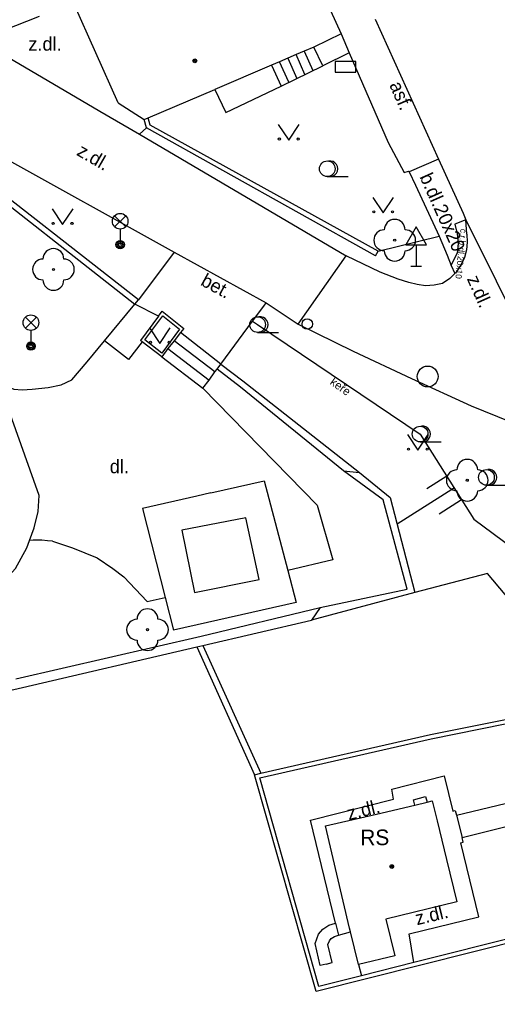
# Model space of a CAD drawing. Extents: x -596229 to -595156, y -1161237 to -1159376.
# Drawn here: x -595354.69 to -595331.77, y -1160440.78 to -1160394.12 of the extents above; entities that cross this region are included whole.
import ezdxf

# ---------------------------------------------------------------- set-up
doc = ezdxf.new("R2010")
doc.units = 0
for name, color, linetype in [('Level 22', 7, 'Continuous'), ('Level 24', 7, 'Continuous'), ('Level 27', 7, 'Continuous'), ('Level 31', 7, 'Continuous'), ('Level 33', 7, 'Continuous'), ('Level 34', 7, 'Continuous'), ('Level 36', 7, 'Continuous'), ('Level 39', 7, 'Continuous'), ('silnoproud - povrch.  znaky a  RIS  skut. velikost', 7, 'Continuous'), ('Specificka linie pasportu komunikaci', 7, 'Continuous'), ('TM - budovy zdene_ betonove - VP', 7, 'Continuous'), ('TM - chodniky - VP', 7, 'Continuous'), ('TM - horni hrana svahu', 7, 'Continuous'), ('TM - komunikace - VP', 7, 'Continuous'), ('TM - plot drateny_ kovovy - VP', 7, 'Continuous'), ('TM - plot dreveny - VP', 7, 'Continuous'), ('TM - plot zivy - VP', 7, 'Continuous'), ('TM - podezdivka plotu - VP', 7, 'Continuous'), ('TM - pomocna konstrukcni linie', 7, 'Continuous'), ('TM - popis objektu', 7, 'Continuous'), ('TM - popis povrchu', 7, 'Continuous'), ('TM - popis zelene', 7, 'Continuous'), ('TM - rozhrani mezi zpev. plochami mezi sebou - VP', 7, 'Continuous'), ('TM - rozhrani ploch obecne - VP', 7, 'Continuous'), ('TM - schody - VP', 7, 'Continuous'), ('TM - srafovani', 7, 'Continuous'), ('TM - zed operna - VP', 7, 'Continuous')]:
    doc.layers.add(name, color=color, linetype=linetype)

msp = doc.modelspace()

# ---------------------------------------------------------------- linework, layer by layer
at = {"layer": 'Level 22'}
for centre in [(-595336.7, -1160404.72), (-595353.06, -1160406.12), (-595333.22, -1160416.24), (-595348.55, -1160423.41)]:
    msp.add_circle(centre, 0.05, dxfattribs=at)
for centre, start, end in [((-595336.7, -1160404.22), 0, 180), ((-595337.2, -1160404.72), 90, 270), ((-595336.2, -1160404.72), 270, 90), ((-595353.06, -1160405.62), 0, 180), ((-595353.56, -1160406.12), 90, 270), ((-595352.56, -1160406.12), 270, 90), ((-595336.7, -1160405.22), 180, 0), ((-595353.06, -1160406.62), 180, 0), ((-595333.22, -1160415.74), 0, 180), ((-595333.72, -1160416.24), 90, 270), ((-595332.72, -1160416.24), 270, 90), ((-595333.22, -1160416.74), 180, 0), ((-595348.55, -1160422.91), 0, 180), ((-595349.05, -1160423.41), 90, 270), ((-595348.05, -1160423.41), 270, 90), ((-595348.55, -1160423.91), 180, 0)]:
    msp.add_arc(centre, 0.5, start, end, dxfattribs=at)
at = {"layer": 'Level 24'}
msp.add_lwpolyline([(-595339.557, -1160396.648), (-595338.557, -1160396.648), (-595338.557, -1160396.148), (-595339.557, -1160396.148)], close=True, dxfattribs=at)
at = {"layer": 'Level 27'}
msp.add_circle((-595335.12, -1160411.26), 0.5, dxfattribs=at)
at = {"layer": 'Level 31'}
msp.add_circle((-595340.89, -1160408.74), 0.25, dxfattribs=at)
at = {"layer": 'Level 33'}
for p, q in [((-595350.125, -1160404.07), (-595349.595, -1160403.54)), ((-595350.125, -1160403.54), (-595349.595, -1160404.07)), ((-595349.86, -1160404.18), (-595349.86, -1160404.93)), ((-595354.405, -1160408.94), (-595353.875, -1160408.41)), ((-595354.405, -1160408.41), (-595353.875, -1160408.94)), ((-595354.14, -1160409.05), (-595354.14, -1160409.8))]:
    msp.add_line(p, q, dxfattribs=at)
for centre, radius in [((-595349.86, -1160403.805), 0.375), ((-595349.86, -1160404.93), 0.2), ((-595349.86, -1160404.93), 0.145), ((-595349.86, -1160404.93), 0.0876), ((-595354.14, -1160408.675), 0.375), ((-595354.14, -1160409.8), 0.2), ((-595354.14, -1160409.8), 0.145), ((-595354.14, -1160409.8), 0.0876)]:
    msp.add_circle(centre, radius, dxfattribs=at)
at = {"layer": 'Level 34'}
for p, q in [((-595335.67, -1160404.942), (-595335.67, -1160405.96)), ((-595335.92, -1160405.96), (-595335.42, -1160405.96))]:
    msp.add_line(p, q, dxfattribs=at)
msp.add_lwpolyline([(-595336.17, -1160404.942), (-595335.17, -1160404.942), (-595335.67, -1160404.076)], close=True, dxfattribs=at)
at = {"layer": 'Level 36'}
for p, q in [((-595339.93, -1160401.665), (-595338.93, -1160401.665)), ((-595343.27, -1160409.145), (-595342.27, -1160409.145)), ((-595335.48, -1160414.395), (-595334.48, -1160414.395)), ((-595332.3, -1160416.475), (-595331.3, -1160416.475))]:
    msp.add_line(p, q, dxfattribs=at)
for points in [[(-595342.28, -1160399.16), (-595341.78, -1160399.91), (-595341.28, -1160399.16)], [(-595337.75, -1160402.66), (-595337.25, -1160403.41), (-595336.75, -1160402.66)], [(-595353.12, -1160403.21), (-595352.62, -1160403.96), (-595352.12, -1160403.21)], [(-595348.46, -1160408.92), (-595347.96, -1160409.67), (-595347.46, -1160408.92)], [(-595336.09, -1160414.05), (-595335.59, -1160414.8), (-595335.09, -1160414.05)]]:
    msp.add_lwpolyline(points, dxfattribs=at)
for centre, radius in [((-595342.23, -1160399.86), 0.05), ((-595341.331, -1160399.86), 0.05), ((-595339.93, -1160401.29), 0.375), ((-595337.7, -1160403.36), 0.05), ((-595336.801, -1160403.36), 0.05), ((-595353.07, -1160403.91), 0.05), ((-595352.171, -1160403.91), 0.05), ((-595343.27, -1160408.77), 0.375), ((-595348.41, -1160409.62), 0.05), ((-595347.511, -1160409.62), 0.05), ((-595335.48, -1160414.02), 0.375), ((-595336.04, -1160414.75), 0.05), ((-595335.141, -1160414.75), 0.05), ((-595332.3, -1160416.1), 0.375)]:
    msp.add_circle(centre, radius, dxfattribs=at)
for centre in [(-595339.805, -1160401.29), (-595343.145, -1160408.77), (-595335.355, -1160414.02), (-595332.175, -1160416.1)]:
    msp.add_arc(centre, 0.375, 260.4059, 99.5941, dxfattribs=at)
at = {"layer": 'Level 39'}
for centre, radius in [((-595346.28, -1160396.11), 0.09), ((-595346.28, -1160396.11), 0.0398), ((-595336.84, -1160434.78), 0.09), ((-595336.84, -1160434.78), 0.0398)]:
    msp.add_circle(centre, radius, dxfattribs=at)
at = {"layer": 'silnoproud - povrch.  znaky a  RIS  skut. velikost'}
msp.add_lwpolyline([(-595335.73, -1160431.83), (-595335.8, -1160431.57), (-595335.22, -1160431.42), (-595335.15, -1160431.69)], dxfattribs=at)
at = {"layer": 'Specificka linie pasportu komunikaci'}
for points in [[(-595341.32, -1160408.75), (-595339.02, -1160405.46)], [(-595348.02, -1160408.36), (-595349.15, -1160407.78)], [(-595339.16, -1160415.79), (-595338.39, -1160415.87)], [(-595353.1, -1160419.17), (-595353.34, -1160419.14), (-595353.62, -1160419.12), (-595353.8, -1160419.12), (-595354.03, -1160419.12), (-595354.21, -1160419.13)], [(-595340.28, -1160422.35), (-595340.69, -1160422.95)]]:
    msp.add_lwpolyline(points, dxfattribs=at)
at = {"layer": 'TM - budovy zdene_ betonove - VP'}
for points in [[(-595342.61, -1160387.49), (-595339.27, -1160394.82)], [(-595349.95, -1160398.13), (-595352.1, -1160393.33)], [(-595339.27, -1160394.82), (-595340.58, -1160395.45)], [(-595340.58, -1160395.45), (-595341.04, -1160395.65), (-595341.43, -1160395.81), (-595341.82, -1160395.98), (-595342.22, -1160396.15), (-595342.6, -1160396.32)], [(-595342.6, -1160396.32), (-595345.32, -1160397.49)], [(-595342.6, -1160396.32), (-595342.15, -1160397.32)], [(-595348.52, -1160398.84), (-595345.32, -1160397.49)], [(-595345.32, -1160397.49), (-595344.8, -1160398.58)], [(-595344.8, -1160398.58), (-595342.15, -1160397.32)], [(-595349.95, -1160398.13), (-595348.71, -1160398.92)], [(-595348.71, -1160398.92), (-595348.52, -1160398.84)], [(-595335.73, -1160431.83), (-595335.15, -1160431.69)], [(-595335.15, -1160431.69), (-595334.9, -1160431.63)], [(-595334.9, -1160431.63), (-595334.67, -1160432.58)], [(-595337.58, -1160432.26), (-595335.73, -1160431.83)], [(-595340.01, -1160432.83), (-595337.58, -1160432.26)], [(-595334.67, -1160432.58), (-595334.22, -1160434.44)], [(-595338.87, -1160437.73), (-595340.01, -1160432.83)], [(-595334.22, -1160434.44), (-595333.72, -1160436.48)], [(-595333.72, -1160436.48), (-595337.12, -1160437.31)], [(-595337.12, -1160437.31), (-595336.7, -1160439.06)], [(-595338.82, -1160437.92), (-595338.87, -1160437.73)], [(-595338.44, -1160439.48), (-595338.82, -1160437.92)], [(-595336.7, -1160439.06), (-595338.44, -1160439.48)]]:
    msp.add_lwpolyline(points, dxfattribs=at)
at = {"layer": 'TM - chodniky - VP'}
for points in [[(-595338.88, -1160395.72), (-595340.15, -1160396.35)], [(-595338.88, -1160395.72), (-595337.02, -1160400.02)], [(-595342.15, -1160397.32), (-595340.15, -1160396.35)], [(-595337.02, -1160400.02), (-595336.24, -1160401.47)], [(-595336.24, -1160401.47), (-595336.04, -1160401.4), (-595336, -1160401.44)], [(-595336, -1160401.44), (-595335.71, -1160402.08)], [(-595335.71, -1160402.08), (-595334.57, -1160404.53)], [(-595334.57, -1160404.53), (-595334.19, -1160405.44)], [(-595347.27, -1160405.29), (-595348.98, -1160407.58)], [(-595334.19, -1160405.44), (-595333.99, -1160405.93)], [(-595333.99, -1160405.93), (-595333.81, -1160406.31)], [(-595350.61, -1160409.54), (-595349.15, -1160407.78)], [(-595349.15, -1160407.78), (-595348.98, -1160407.58)], [(-595343.51, -1160408.61), (-595342.98, -1160407.89), (-595342.86, -1160407.73)], [(-595345.03, -1160410.66), (-595343.51, -1160408.61)], [(-595355.74, -1160411.39), (-595355.31, -1160411.72), (-595354.96, -1160411.86), (-595354.56, -1160411.9), (-595354.08, -1160411.87), (-595353.31, -1160411.78), (-595352.69, -1160411.66), (-595352.17, -1160411.42), (-595351.44, -1160410.56), (-595350.61, -1160409.54)], [(-595345.21, -1160410.9), (-595345.03, -1160410.66)], [(-595345.89, -1160411.82), (-595345.6, -1160411.43), (-595345.32, -1160411.04), (-595345.21, -1160410.9)], [(-595340.41, -1160417.43), (-595345.89, -1160411.82)], [(-595354.21, -1160419.13), (-595353.99, -1160418.52), (-595353.79, -1160417.74), (-595353.75, -1160416.97)], [(-595340.41, -1160417.43), (-595339.67, -1160420.06), (-595341.82, -1160420.57)], [(-595358.01, -1160422.72), (-595356.86, -1160422.21), (-595355.73, -1160421.39), (-595354.88, -1160420.47), (-595354.33, -1160419.48), (-595354.21, -1160419.13)], [(-595353.1, -1160419.17), (-595352.15, -1160419.48), (-595350.96, -1160419.96), (-595350.21, -1160420.47), (-595349.68, -1160420.87)], [(-595349.68, -1160420.87), (-595348.57, -1160422.06)], [(-595348.57, -1160422.06), (-595347.7, -1160421.87)]]:
    msp.add_lwpolyline(points, dxfattribs=at)
at = {"layer": 'TM - horni hrana svahu'}
for points in [[(-595343.51, -1160408.61), (-595343.27, -1160408.77)], [(-595335.48, -1160414.02), (-595332.9, -1160418.11)], [(-595332.9, -1160418.11), (-595330.56, -1160419.85)]]:
    msp.add_lwpolyline(points, dxfattribs=at)
at = {"layer": 'TM - komunikace - VP'}
for points in [[(-595337.63, -1160394.11), (-595334.6, -1160400.82)], [(-595356.64, -1160395.12), (-595350.84, -1160398.53)], [(-595350.84, -1160398.53), (-595348.94, -1160399.63)], [(-595348.94, -1160399.63), (-595339.02, -1160405.46)], [(-595355.8, -1160400.56), (-595347.27, -1160405.29)], [(-595334.6, -1160400.82), (-595333.41, -1160403.42), (-595333.29, -1160403.74)], [(-595333.24, -1160404.43), (-595333.29, -1160403.74)], [(-595333.24, -1160404.43), (-595333.22, -1160404.81), (-595333.26, -1160405.18), (-595333.36, -1160405.55), (-595333.51, -1160405.89)], [(-595347.27, -1160405.29), (-595342.86, -1160407.73)], [(-595337.4, -1160406.25), (-595339.02, -1160405.46)], [(-595333.51, -1160405.89), (-595333.75, -1160406.25), (-595333.81, -1160406.31)], [(-595336.54, -1160406.58), (-595337.4, -1160406.25)], [(-595333.81, -1160406.31), (-595334.06, -1160406.55), (-595334.41, -1160406.8)], [(-595336.03, -1160406.74), (-595336.54, -1160406.58)], [(-595334.41, -1160406.8), (-595334.81, -1160406.88), (-595335.22, -1160406.9), (-595335.63, -1160406.85), (-595336.03, -1160406.74)], [(-595342.86, -1160407.73), (-595341.32, -1160408.75)], [(-595341.32, -1160408.75), (-595338.69, -1160410.04)], [(-595338.69, -1160410.04), (-595335.9, -1160411.35)], [(-595335.9, -1160411.35), (-595333.03, -1160412.66)], [(-595333.03, -1160412.66), (-595331.18, -1160413.42)]]:
    msp.add_lwpolyline(points, dxfattribs=at)
at = {"layer": 'TM - plot drateny_ kovovy - VP'}
for points in [[(-595337.62, -1160405.46), (-595337.5, -1160405.24), (-595348.43, -1160399.19), (-595348.52, -1160398.84)], [(-595332.25, -1160420.71), (-595335.73, -1160421.63)], [(-595328.52, -1160425.14), (-595332.25, -1160420.71)], [(-595335.73, -1160421.63), (-595340.69, -1160422.95)], [(-595345.9, -1160424.17), (-595340.69, -1160422.95)], [(-595404.84, -1160437.5), (-595380.44, -1160432.07), (-595370.02, -1160429.73), (-595354.55, -1160426.18), (-595346.18, -1160424.24)], [(-595346.18, -1160424.24), (-595345.9, -1160424.17)], [(-595346.18, -1160424.24), (-595343.42, -1160430.37)], [(-595334.95, -1160428.65), (-595326.59, -1160426.96)], [(-595343.17, -1160430.52), (-595334.95, -1160428.65)], [(-595340.33, -1160440.54), (-595343.17, -1160430.52)], [(-595325.46, -1160436.8), (-595335.78, -1160439.39)], [(-595335.78, -1160439.39), (-595338.29, -1160440.03)], [(-595338.29, -1160440.03), (-595340.33, -1160440.54)]]:
    msp.add_lwpolyline(points, dxfattribs=at)
at = {"layer": 'TM - plot dreveny - VP'}
for points in [[(-595345.51, -1160416.85), (-595342.95, -1160416.26), (-595341.82, -1160420.57)], [(-595346.19, -1160417), (-595348.79, -1160417.6), (-595347.7, -1160421.87)], [(-595345.51, -1160416.85), (-595346.19, -1160417)], [(-595341.82, -1160420.57), (-595341.42, -1160422.1)], [(-595347.7, -1160421.87), (-595347.3, -1160423.44)], [(-595341.42, -1160422.1), (-595347.3, -1160423.44)]]:
    msp.add_lwpolyline(points, dxfattribs=at)
at = {"layer": 'TM - plot zivy - VP'}
msp.add_lwpolyline([(-595343.27, -1160408.77), (-595335.48, -1160414.02)], dxfattribs=at)
at = {"layer": 'TM - podezdivka plotu - VP'}
for points in [[(-595348.6, -1160399.33), (-595348.71, -1160398.92)], [(-595337.62, -1160405.46), (-595348.6, -1160399.33)], [(-595348.02, -1160408.36), (-595348.89, -1160409.53)], [(-595348.02, -1160408.36), (-595347.84, -1160408.12), (-595346.81, -1160408.95), (-595346.96, -1160409.15)], [(-595346.96, -1160409.15), (-595347.27, -1160409.54), (-595347.57, -1160409.92), (-595347.87, -1160410.31)], [(-595348.8, -1160409.6), (-595348.89, -1160409.53)], [(-595347.87, -1160410.31), (-595348.8, -1160409.6)], [(-595339.16, -1160415.79), (-595344.09, -1160411.77), (-595345.21, -1160410.9)], [(-595354.86, -1160425.77), (-595345.98, -1160423.72), (-595340.28, -1160422.35)], [(-595345.9, -1160424.17), (-595343.12, -1160430.3)], [(-595334.99, -1160428.45), (-595326.77, -1160426.79)], [(-595343.12, -1160430.3), (-595334.99, -1160428.45)], [(-595343.42, -1160430.37), (-595343.12, -1160430.3)], [(-595340.47, -1160440.78), (-595343.42, -1160430.37)], [(-595325.41, -1160436.99), (-595340.47, -1160440.78)]]:
    msp.add_lwpolyline(points, dxfattribs=at)
at = {"layer": 'TM - pomocna konstrukcni linie'}
for points in [[(-595337.5, -1160405.24), (-595334.57, -1160404.53)], [(-595338.44, -1160439.48), (-595338.29, -1160440.03)]]:
    msp.add_lwpolyline(points, dxfattribs=at)
at = {"layer": 'TM - rozhrani mezi zpev. plochami mezi sebou - VP'}
for points in [[(-595334.6, -1160400.82), (-595336, -1160401.44)], [(-595333.29, -1160403.74), (-595333.81, -1160403.95)], [(-595333.29, -1160403.74), (-595330.38, -1160409.6)], [(-595333.81, -1160403.95), (-595333.7, -1160404.41), (-595333.66, -1160404.87), (-595333.7, -1160405.34)], [(-595333.99, -1160405.93), (-595333.7, -1160405.34)], [(-595333.73, -1160432.32), (-595333.47, -1160433.38)], [(-595339.54, -1160437.5), (-595339.4, -1160438.08)]]:
    msp.add_lwpolyline(points, dxfattribs=at)
at = {"layer": 'TM - rozhrani ploch obecne - VP'}
for points in [[(-595353.75, -1160393.98), (-595356.64, -1160395.12)], [(-595339.27, -1160394.82), (-595338.88, -1160395.72)], [(-595340.15, -1160396.35), (-595340.58, -1160395.45)], [(-595348.94, -1160399.63), (-595348.6, -1160399.33)], [(-595348.98, -1160407.58), (-595357.7, -1160400.77), (-595365.59, -1160402.81), (-595365.53, -1160403.05), (-595357.76, -1160401.04), (-595349.15, -1160407.78)], [(-595345.03, -1160410.66), (-595346.96, -1160409.15)], [(-595348.8, -1160409.6), (-595349.46, -1160410.44), (-595350.61, -1160409.54)], [(-595347.87, -1160410.31), (-595345.89, -1160411.82)], [(-595345.03, -1160410.66), (-595343.98, -1160411.47), (-595338.39, -1160415.87)], [(-595353.75, -1160416.97), (-595355.74, -1160411.39)], [(-595338.39, -1160415.87), (-595336.91, -1160417.06)], [(-595336.91, -1160417.06), (-595335.73, -1160421.63)], [(-595343.84, -1160418.05), (-595346.91, -1160418.64)], [(-595343.2, -1160421), (-595343.84, -1160418.05)], [(-595346.91, -1160418.64), (-595346.3, -1160421.63)], [(-595346.3, -1160421.63), (-595343.2, -1160421)], [(-595340.73, -1160432.55), (-595336.75, -1160431.54), (-595336.84, -1160431.06), (-595334.33, -1160430.43), (-595333.91, -1160432.12)], [(-595333.73, -1160432.32), (-595326.34, -1160430.53)], [(-595333.47, -1160433.38), (-595325.61, -1160431.42)], [(-595333.91, -1160432.12), (-595333.8, -1160432.09), (-595333.73, -1160432.32)], [(-595339.54, -1160437.5), (-595340.73, -1160432.55)], [(-595335.78, -1160439.39), (-595336.01, -1160438.01), (-595332.67, -1160437.19), (-595333.53, -1160433.64), (-595333.41, -1160433.61)], [(-595333.41, -1160433.61), (-595333.47, -1160433.38)], [(-595339.99, -1160439.46), (-595340.28, -1160439.53), (-595340.52, -1160438.48), (-595340.35, -1160438.03), (-595340.14, -1160437.78), (-595339.85, -1160437.59), (-595339.54, -1160437.5)], [(-595339.99, -1160439.46), (-595339.7, -1160439.39), (-595339.9, -1160438.52), (-595339.83, -1160438.34), (-595339.74, -1160438.24), (-595339.59, -1160438.14), (-595339.4, -1160438.08)], [(-595339.4, -1160438.08), (-595338.82, -1160437.92)]]:
    msp.add_lwpolyline(points, dxfattribs=at)
at = {"layer": 'TM - schody - VP'}
for points in [[(-595341, -1160396.76), (-595341.43, -1160395.81)], [(-595341.04, -1160395.65), (-595340.62, -1160396.58)], [(-595341.77, -1160397.14), (-595342.22, -1160396.15)], [(-595341.82, -1160395.98), (-595341.39, -1160396.95)], [(-595345.32, -1160411.04), (-595347.27, -1160409.54)], [(-595347.57, -1160409.92), (-595345.6, -1160411.43)]]:
    msp.add_lwpolyline(points, dxfattribs=at)
at = {"layer": 'TM - srafovani'}
for points in [[(-595334.2, -1160416.05), (-595335.16, -1160416.65)], [(-595333.84, -1160416.61), (-595336.58, -1160418.34)], [(-595333.49, -1160417.18), (-595334.56, -1160417.86)]]:
    msp.add_lwpolyline(points, dxfattribs=at)
at = {"layer": 'TM - zed operna - VP'}
for points in [[(-595348.68, -1160409.5), (-595347.81, -1160408.34), (-595347.02, -1160408.98)], [(-595347.02, -1160408.98), (-595347.86, -1160410.14), (-595348.68, -1160409.5)], [(-595337.25, -1160417.18), (-595339.16, -1160415.79)], [(-595336.1, -1160421.46), (-595337.25, -1160417.18)], [(-595340.28, -1160422.35), (-595336.1, -1160421.46)]]:
    msp.add_lwpolyline(points, dxfattribs=at)

# ---------------------------------------------------------------- texts
at = {"layer": 'TM - popis objektu'}
msp.add_text('RS', height=0.75, rotation=0.34, dxfattribs=at).set_placement((-595338.35, -1160433.76))
at = {"layer": 'TM - popis povrchu'}
for s, p in [('z.dl.', (-595354.26, -1160395.62)), ('dl.', (-595350.36, -1160415.9))]:
    msp.add_text(s, height=0.65, dxfattribs=at).set_placement(p)
for s, height, rotation, p in [('asf.', 0.65, 293.506, (-595336.97, -1160397.26)), ('z.dl.', 0.65, 330.0258, (-595351.99, -1160400.61)), ('b.dl.20x20', 0.65, 294.0584, (-595335.52, -1160401.67)), ('č.r.b.dl.20x10', 0.3, 264, (-595333.54, -1160404.16)), ('bet.', 0.65, 331.4456, (-595346.05, -1160406.85)), ('z.dl.', 0.65, 293.9123, (-595333.25, -1160406.57)), ('z.dl.', 0.65, 13.6159, (-595338.9, -1160432.56)), ('z.dl.', 0.65, 13.6159, (-595335.63, -1160437.6))]:
    msp.add_text(s, height=height, rotation=rotation, dxfattribs=at).set_placement(p)
at = {"layer": 'TM - popis zelene'}
msp.add_text('keře', height=0.4, rotation=324.9153, dxfattribs=at).set_placement((-595339.84, -1160411.61))

doc.saveas('drawing.dxf')
